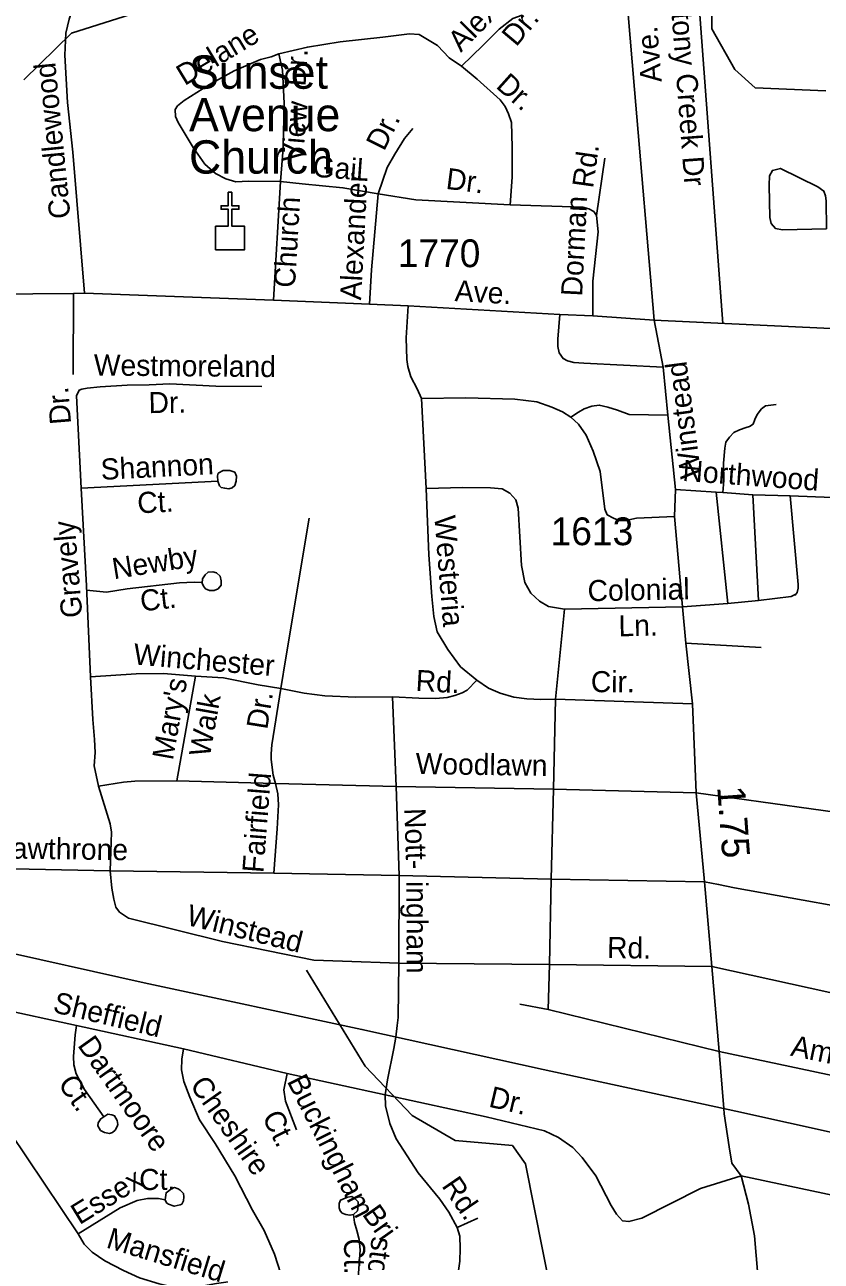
# Model space of a CAD drawing. Extents: x 2220236 to 2384410, y 720751 to 894131.
# Drawn here: x 2337655 to 2341238, y 803394 to 808960 of the extents above; entities that cross this region are included whole.
import ezdxf

# ---------------------------------------------------------------- set-up
doc = ezdxf.new("R2010")
doc.units = 0
for name, color, linetype in [('Exist Cultural Church CELL', 7, 'Continuous'), ('Exist Cultural Church Label', 7, 'Continuous'), ('Exist Hydrographic Creek Single Shore', 7, 'Continuous'), ('Exist Hydrographic Misc Water Feature', 7, 'Continuous'), ('Exist Railroad Mainline', 7, 'Continuous'), ('Exist Road Non-System Type 51', 7, 'Continuous'), ('Exist Road Non-System Type 51 Label', 7, 'Continuous'), ('Exist Road Secondary Mileage Hundredths English Label', 7, 'Continuous'), ('Exist Road Secondary Type 51 Attributed', 7, 'Continuous'), ('Exist Road Secondary Type 51 Label', 7, 'Continuous'), ('Exist Road Secondary Type 51 Number Label', 7, 'Continuous'), ('Exist Road Secondary Type 51 Undivided 4 Lane Attributed', 7, 'Continuous')]:
    doc.layers.add(name, color=color, linetype=linetype)

msp = doc.modelspace()

# ---------------------------------------------------------------- linework, layer by layer
at = {"layer": 'Exist Cultural Church CELL'}
msp.add_lwpolyline([(2338513.7, 808053), (2338570.6, 808053.1), (2338570.6, 808129.3), (2338538.6, 808129.3), (2338538.6, 808145.2), (2338570.6, 808145.2), (2338570.6, 808205.4), (2338586.6, 808205.4), (2338586.6, 808145.2), (2338618.6, 808145.2), (2338618.6, 808129.3), (2338586.6, 808129.3), (2338586.6, 808053.1), (2338644.3, 808053), (2338644.3, 807946.6), (2338513.7, 807946.6)], close=True, dxfattribs=at)
at = {"layer": 'Exist Hydrographic Creek Single Shore'}
for points in [[(2341258.4, 808662.7), (2340941.4, 808676), (2340849.3, 808757.6), (2340746.4, 808940.6), (2340744.3, 809140.6)], [(2342977.4, 800803.4), (2342934.3, 800870.6), (2342890.4, 801101.8), (2342452.4, 801523.7), (2342048.3, 801809.2), (2341973.4, 801832.4), (2341657.4, 801829.3), (2340972.3, 801935.9), (2340821.4, 802034.7), (2340642.4, 802342.5), (2340127.3, 802984.4), (2340058.4, 803158.8), (2340057.4, 803224.5), (2340024.4, 803242.8), (2339908.3, 803832.1), (2339849.2, 803915), (2339591.3, 803937.3), (2339398.3, 804050.9), (2339187.3, 804272), (2338923.2, 804704.3)]]:
    msp.add_lwpolyline(points, dxfattribs=at)
at = {"layer": 'Exist Hydrographic Misc Water Feature'}
msp.add_lwpolyline([(2338601.3, 809348.4), (2338468.2, 809280.7), (2338221.3, 809034.2), (2337865.3, 808921.3), (2337650.2, 808712.3)], dxfattribs=at)
at = {"layer": 'Exist Railroad Mainline'}
msp.add_lwpolyline([(2331380.2, 806148.5), (2332089.7, 805986.2), (2332785.1, 805833.7), (2333023.7, 805785.1), (2333486.9, 805676.6), (2334090.2, 805538), (2335080.6, 805321.9), (2335954.5, 805132.5), (2336758.3, 804964.2), (2337494, 804803.2), (2338191.7, 804647.6), (2339171.9, 804437.5), (2339987.8, 804257.3), (2340853.6, 804069.8), (2341802, 803859.4), (2342517.6, 803703.9), (2343209.2, 803550.3), (2344249.4, 803324.9), (2344734.6, 803222.8), (2345460.4, 803059.6)], dxfattribs=at)
at = {"layer": 'Exist Road Non-System Type 51'}
for p, q in [((2340683, 809126.1), (2340796.2, 807614.3)), ((2340264.3, 808359.3), (2340227.5, 808100.9)), ((2338806, 808253.7), (2338774.6, 807719.6)), ((2337874, 807750.4), (2337872.9, 807384.9)), ((2339439.7, 807277.8), (2339460.4, 806871.6)), ((2338524.3, 806904.9), (2337909, 806873.4)), ((2337909, 806873.4), (2337932.3, 806433.9)), ((2340766.3, 806855.8), (2340582.1, 806867.7)), ((2340766.3, 806855.8), (2340818.2, 806354.7)), ((2340796.3, 806853.6), (2340766.3, 806855.8)), ((2340930.3, 806843.9), (2340796.3, 806853.6)), ((2340930.3, 806843.9), (2340956.1, 806368.3)), ((2341424.4, 806825.8), (2341098.3, 806839.9)), ((2337932.3, 806433.9), (2337951.2, 806024.3)), ((2340082.9, 806329.9), (2340043.6, 805923.5)), ((2340614.5, 806340.2), (2340082.9, 806329.9)), ((2340818.2, 806354.7), (2340614.5, 806340.2)), ((2340956.1, 806368.3), (2340818.2, 806354.7)), ((2340968.5, 806156.5), (2340628.5, 806176.5)), ((2338423.1, 806028), (2338338.6, 805557.2)), ((2339309.9, 805934.5), (2339326.7, 805530.9)), ((2340043.6, 805923.5), (2340034.5, 805519.5)), ((2340658.6, 805903.7), (2340043.6, 805923.5)), ((2338782.7, 805544.5), (2338338.6, 805557.2)), ((2339326.7, 805530.9), (2338782.7, 805544.5)), ((2340034.5, 805519.5), (2339326.7, 805530.9)), ((2339326.7, 805530.9), (2339339.4, 805131.2)), ((2340034.5, 805519.5), (2340023.5, 805113.5)), ((2340676.4, 805503.1), (2340034.5, 805519.5)), ((2341437.5, 805396.4), (2340676.4, 805503.1)), ((2338039.7, 805151.6), (2337483.8, 805162.9)), ((2338775.4, 805140.4), (2338039.7, 805151.6)), ((2339339.4, 805131.2), (2338775.4, 805140.4)), ((2339339.4, 805131.2), (2339337.3, 804735.6)), ((2340023.5, 805113.5), (2339339.4, 805131.2)), ((2340023.5, 805113.5), (2340016.1, 804729.5)), ((2340713.3, 805102.7), (2340023.5, 805113.5)), ((2340016.1, 804729.5), (2339337.3, 804735.6)), ((2340010.6, 804527.6), (2340016.1, 804729.5)), ((2340746, 804720.3), (2340016.1, 804729.5)), ((2341920.1, 804461.7), (2340746, 804720.3)), ((2337888, 804456.1), (2337411.4, 804559.3)), ((2340010.6, 804527.6), (2339882.3, 804551.9)), ((2340779.2, 804338.5), (2340010.6, 804527.6)), ((2337888, 804456.1), (2338369.1, 804349.9)), ((2338369.1, 804349.9), (2338835.1, 804240)), ((2341847.4, 804111.7), (2340779.2, 804338.5)), ((2338835.1, 804240), (2339276.8, 804143.7)), ((2337590.1, 803973.1), (2337895.2, 803518.4)), ((2342518.1, 803429.1), (2340877.9, 803778.4)), ((2339693.5, 803587.7), (2339600.9, 803546.7))]:
    msp.add_line(p, q, dxfattribs=at)
for points in [[(2337908.3, 809094.7), (2337882.6, 809062.4), (2337855.6, 808984.1), (2337840.4, 808921.8), (2337835.6, 808822), (2337848.1, 808610.2), (2337870.8, 808386.4), (2337923.6, 807752.1)], [(2339892.7, 809002.6), (2339850.9, 808988.1), (2339789.5, 808939.4), (2339716.4, 808866.6), (2339619.6, 808773.4)], [(2339619.6, 808773.4), (2339565.2, 808810.8), (2339512.6, 808866), (2339429.9, 808915.1), (2339386, 808918.5), (2339266.1, 808903), (2339074.5, 808882.8), (2338926.8, 808858.9), (2338797.7, 808828.7)], [(2338806, 808253.7), (2338662.1, 808256.1), (2338604.2, 808253.3), (2338560, 808266.7), (2338513.8, 808290.2), (2338465.3, 808331.7), (2338412.4, 808406.9), (2338345, 808520), (2338332.7, 808546), (2338332.4, 808578), (2338342.7, 808594.2), (2338371.8, 808618.2), (2338486.4, 808690.1), (2338597.5, 808751.7), (2338715.6, 808803), (2338763.4, 808815), (2338797.7, 808828.7)], [(2338797.7, 808828.7), (2338814.8, 808755.1), (2338821.6, 808606.2), (2338818.3, 808403.9), (2338806, 808253.7)], [(2339619.6, 808773.4), (2339690.2, 808714.2), (2339793.4, 808621.6), (2339815.7, 808591.7), (2339832.1, 808557.9), (2339844.6, 808520.2), (2339848, 808408.3), (2339847.4, 808274.3), (2339839.3, 808149.2)], [(2339244.6, 808199), (2339285.1, 808316.9), (2339319.3, 808376.8), (2339363.8, 808447), (2339401.1, 808492.9)], [(2341261.7, 808041.3), (2341260.4, 808167.3), (2341258.1, 808189.2), (2341249.8, 808211.3), (2341223.6, 808230.8), (2341054.6, 808312.7), (2341018.7, 808304.3), (2341005.1, 808280.1), (2341003.6, 808238.2), (2341007.4, 808092.3), (2341013.7, 808064.4), (2341032, 808042.7), (2341064, 808037), (2341261.7, 808041.3)], [(2339244.6, 808199), (2339086.7, 808226.2), (2338903.7, 808243.3), (2338806, 808253.7)], [(2339244.6, 808199), (2339214.8, 807856.9), (2339206.7, 807702.7)], [(2339839.3, 808149.2), (2339415.1, 808171.5), (2339244.6, 808199)], [(2340227.5, 808100.9), (2340215.3, 808118.8), (2340193, 808130.5), (2340165.1, 808138.2), (2339839.3, 808149.2)], [(2340227.5, 808100.9), (2340234.4, 808027.7), (2340210.5, 807805.2), (2340210.5, 807649.4)], [(2339380.7, 807694.8), (2339370.3, 807550.9), (2339373.5, 807452.8), (2339377.8, 807420.9), (2339392.5, 807375.1), (2339421.1, 807321.5), (2339439.7, 807277.8)], [(2340526.9, 807418.4), (2340169.6, 807436.5), (2340125.4, 807439.9), (2340097.3, 807447.5), (2340077.3, 807457.3), (2340059, 807483.2), (2340054, 807511.7), (2340054, 807544.2), (2340062.5, 807655.4)], [(2338721.2, 807331.1), (2338515.3, 807332.5), (2338307.1, 807344), (2338215.3, 807339.1), (2338115.3, 807337.8), (2337993.6, 807330.2), (2337935.6, 807323.6), (2337911.6, 807319.3), (2337899.7, 807315.2), (2337888, 807289.1), (2337909, 806873.4)], [(2340112.4, 807193.8), (2340074.1, 807217.3), (2340026, 807238.7), (2339959.6, 807262), (2339859.4, 807274.7), (2339639.5, 807280.2), (2339439.7, 807277.8)], [(2340548.2, 807203), (2340374.1, 807204.9), (2340321.9, 807224.4), (2340277.9, 807237.8), (2340239.7, 807247.4), (2340205.9, 807242.9), (2340172, 807230.5), (2340146.1, 807216.2), (2340112.4, 807193.8)], [(2341036, 807250.4), (2340986.9, 807244.5), (2340969.2, 807230.7), (2340949.5, 807205.2), (2340939.7, 807183.5), (2340931.8, 807161.9), (2340916.1, 807152.1), (2340900.4, 807146.2), (2340870.9, 807136.3), (2340845.3, 807124.5), (2340825.7, 807102.9), (2340809.9, 807081.2), (2340804, 807053.7), (2340798.1, 806986.8), (2340800.1, 806908.1), (2340796.3, 806853.6)], [(2340577.7, 806745.6), (2340407.7, 806739.5), (2340359.9, 806728.9), (2340327.9, 806728.6), (2340303.9, 806738.2), (2340275.6, 806753.9), (2340265.4, 806779.9), (2340243.3, 806949.5), (2340212.3, 807041), (2340181.4, 807112.6), (2340146.7, 807162.2), (2340112.4, 807193.8)], [(2338524.3, 806904.9), (2338522.2, 806928.8), (2338525.9, 806940.8), (2338547.8, 806953.1), (2338577.8, 806953.5), (2338599.9, 806945.8), (2338608, 806927.9), (2338606.3, 806905.8), (2338600.5, 806885.8), (2338588.8, 806875.7), (2338572.7, 806871.5), (2338554.8, 806873.1), (2338538.7, 806877.1), (2338530.6, 806884.9), (2338524.3, 806904.9)], [(2340082.9, 806329.9), (2340010.8, 806340.9), (2339970.4, 806364.5), (2339932.1, 806401.9), (2339905.5, 806449.7), (2339890.6, 806525.5), (2339875.5, 806783.2), (2339864.9, 806821), (2339836.7, 806850.6), (2339802.3, 806870.2), (2339750.3, 806875.5), (2339626.4, 806876.1), (2339460.4, 806871.6)], [(2339688.8, 806009.2), (2339616, 806070.3), (2339559.1, 806147.6), (2339510.2, 806226.8), (2339495.4, 806296.7), (2339486.3, 806386.5), (2339472.4, 806573.8), (2339460.4, 806871.6)], [(2340930.3, 806843.9), (2341098.3, 806839.9), (2341135.2, 806440.5), (2341135.3, 806424.4), (2341129.5, 806404.4), (2341121.8, 806392.3), (2341123.6, 806396.4), (2341103.8, 806385.9), (2340956.1, 806368.3)], [(2338807.5, 805972.5), (2338829.9, 806110.8), (2338934, 806738.5)], [(2338452.5, 806446.2), (2338454.3, 806466.1), (2338466, 806484.4), (2338479.9, 806496.5), (2338501.9, 806496.6), (2338517.8, 806492.9), (2338534.1, 806477.1), (2338538.3, 806457.1), (2338538.5, 806437.1), (2338524.8, 806420.9), (2338506.9, 806412.8), (2338486.9, 806412.6), (2338468.8, 806420.3), (2338458.7, 806432.2), (2338452.5, 806446.2)], [(2338452.8, 806448.6), (2338417.6, 806450.7), (2338351.7, 806447.8), (2338116.1, 806420.9), (2338022.3, 806405.9), (2337932.3, 806414.8)], [(2337951.2, 806024.3), (2338156.9, 806038.7), (2338278.9, 806040.1), (2338423.1, 806028)], [(2337951.2, 806024.3), (2337961.4, 805832.5), (2337968.5, 805742.5), (2337971.3, 805684.6), (2337967.9, 805624.7), (2337987.1, 805532.8)], [(2338423.1, 806028), (2338549.1, 806019.5), (2338705.4, 805989.3), (2338807.5, 805972.5)], [(2339309.9, 805934.5), (2339427.8, 805928), (2339503.9, 805926.9), (2339555.7, 805931.6), (2339589.6, 805940), (2339623.5, 805952.4), (2339645.4, 805964.7), (2339688.8, 806009.2)], [(2340043.6, 805923.5), (2339977.6, 805922.6), (2339913.7, 805925.8), (2339855.5, 805933.2), (2339793.4, 805950.5), (2339741.2, 805973.8), (2339688.8, 806009.2)], [(2338807.5, 805972.5), (2338766.7, 805718.1), (2338763.1, 805678.1), (2338763.3, 805652.1), (2338772.2, 805582.3), (2338782.7, 805544.5)], [(2338807.5, 805972.5), (2338911.8, 805951.9), (2339005.7, 805938.9), (2339143.9, 805932.6), (2339309.9, 805934.5)], [(2338338.6, 805557.2), (2338150.6, 805554.9), (2338098.8, 805550.2), (2337987.1, 805532.8)], [(2338782.7, 805544.5), (2338793.2, 805498.5), (2338795.9, 805448.6), (2338791.1, 805340.5), (2338775.4, 805140.4)], [(2337987.1, 805532.8), (2338039, 805363.4), (2338045.6, 805325.7), (2338044.2, 805279.8), (2338039.7, 805151.6)], [(2339337.3, 804735.6), (2339084.1, 804744.2), (2338956.1, 804748.8), (2338545.2, 804833.9), (2338122.2, 804938.7), (2338081.8, 804966.2), (2338065.5, 804988), (2338055.1, 805023.8), (2338046.6, 805073.6), (2338039.7, 805151.6)], [(2341349.6, 804984.6), (2340848.5, 805075.3), (2340776.6, 805090.7), (2340713.3, 805102.7)], [(2339337.3, 804735.6), (2339334.7, 804492.1), (2339331.1, 804454.7), (2339324, 804403), (2339316, 804352.2), (2339286.6, 804210.9), (2339276.8, 804143.7)], [(2337888, 804456.1), (2337882.5, 804414.1), (2337873.7, 804315.9), (2337876.2, 804278), (2337886.6, 804238.2), (2337923.6, 804166.6), (2338011, 804043.6)], [(2338369.1, 804349.9), (2338361.8, 804303.8), (2338360.3, 804255.7), (2338370.9, 804203.9), (2338397.8, 804132.2), (2338440.9, 804030.9), (2338512.1, 803923.8), (2338600.9, 803779.3), (2338679.3, 803624.2), (2338732.7, 803533.4), (2338779, 803426.4), (2338807.5, 803337.3)], [(2338835.1, 804240), (2338821.2, 804165.3), (2338827.9, 804115.5), (2338877, 803986)], [(2339600.9, 803546.7), (2339563.6, 803614.5), (2339523, 803673.9), (2339425.5, 803792.8), (2339326.7, 803945.9), (2339298.2, 804013.6), (2339278.6, 804093.8), (2339276.8, 804143.7)], [(2340877.9, 803778.4), (2340695.3, 803722.3), (2340431.7, 803588.6), (2340373, 803572.6), (2340344.5, 803576.1), (2340316.9, 803605.5), (2340293.7, 803644.7), (2340224.2, 803778.4), (2340162.4, 803861.7), (2340121, 803906.7), (2340056.8, 803951.3), (2339992.7, 803981.6), (2339730.9, 804043.9), (2339276.8, 804143.7)], [(2338011, 804043.6), (2338028.7, 804055.9), (2338046.8, 804054), (2338058.9, 804048.3), (2338071.1, 804028.4), (2338073.2, 804010.5), (2338071.4, 804000.4), (2338061.7, 803984.2), (2338049.7, 803974.1), (2338035.9, 803969.9), (2338013.7, 803973.6), (2337995.7, 803983.5), (2337983.5, 804003.4), (2337985.3, 804017.3), (2337997, 804035.4), (2338011, 804043.6)], [(2338287.4, 803671.1), (2338293.5, 803657.1), (2338301.6, 803651.2), (2338327.6, 803641.5), (2338353.5, 803648), (2338361.6, 803651.9), (2338369.4, 803666), (2338371.1, 803684.1), (2338369, 803700), (2338354.8, 803713.8), (2338344.8, 803719.8), (2338328.7, 803725.6), (2338316.7, 803721.5), (2338290.9, 803703), (2338287.4, 803671.1)], [(2338287.4, 803671.1), (2338257.3, 803676.7), (2338207.3, 803676.2), (2338161.4, 803667.5), (2338083.8, 803634.6), (2337895.2, 803518.4)], [(2339133.8, 803605.2), (2339151.5, 803621.5), (2339155.5, 803643.5), (2339155.1, 803661.5), (2339140.9, 803675.3), (2339126.9, 803685.1), (2339106.8, 803682.9), (2339075, 803668.6), (2339069.2, 803654.6), (2339069.6, 803634.6), (2339073.8, 803620.6), (2339083.8, 803610.8), (2339099.8, 803604.8), (2339118, 803601.1), (2339133.8, 803605.2)], [(2339133.8, 803605.2), (2339138.8, 803569), (2339149.5, 803533.4), (2339160.1, 803492.4), (2339163.7, 803444.3), (2339154.8, 803319.5)], [(2339600.9, 803546.7), (2339612.8, 803507.1), (2339613.5, 803451.1), (2339612.2, 803395), (2339589.3, 803235.8)], [(2338807.5, 803337.3), (2338745.2, 803328.4), (2338633, 803310.6), (2338517.8, 803293.9), (2338459.8, 803283.4), (2338406, 803278.6), (2338326, 803277.7), (2338260, 803292.8), (2338171.6, 803319.8), (2338099.3, 803352.9), (2338014.7, 803395.8), (2337958.2, 803435.1), (2337921.8, 803470.7), (2337895.2, 803518.4)]]:
    msp.add_lwpolyline(points, dxfattribs=at)
at = {"layer": 'Exist Road Secondary Type 51 Attributed'}
for points in [[(2340486.7, 807629.8), (2340398.6, 808668.7), (2340368.3, 809024.2), (2340367, 809296.1), (2340373.8, 809497)], [(2334052.4, 808325.7), (2334680.2, 808039.3), (2335039.9, 807874.1), (2335149.4, 807832.8), (2335226.7, 807810.5), (2335272.5, 807801.3), (2335294.6, 807796.7), (2335398.9, 807780.9), (2335554.9, 807772.9), (2335720.8, 807758), (2336015.7, 807731.8), (2336292.9, 807722), (2336527.1, 807723.9), (2336710.1, 807732.5), (2337142.8, 807744.4), (2337874, 807750.4), (2337923.6, 807752.1), (2338774.6, 807719.6), (2339206.7, 807702.7), (2339380.7, 807694.8), (2340062.5, 807655.4), (2340210.5, 807649.4), (2340486.7, 807629.8)], [(2340800, 804081.4), (2340779.2, 804338.5), (2340746, 804720.3), (2340713.3, 805102.7), (2340676.4, 805503.1), (2340658.6, 805903.7), (2340628.5, 806176.5), (2340614.5, 806340.2), (2340577.7, 806745.6), (2340582.1, 806867.7), (2340548.2, 807203), (2340526.9, 807418.4), (2340486.7, 807629.8)], [(2340968.7, 803154.7), (2340938.4, 803509.3), (2340911.7, 803651.9), (2340877.9, 803778.4), (2340836.5, 803835.8), (2340823.7, 803909.5), (2340801.9, 804057.3), (2340800, 804081.4)]]:
    msp.add_lwpolyline(points, dxfattribs=at)
at = {"layer": 'Exist Road Secondary Type 51 Undivided 4 Lane Attributed'}
msp.add_lwpolyline([(2340486.7, 807629.8), (2342745, 807523.7), (2342907, 807512.4), (2343149.5, 807491.1), (2343404.6, 807462.1), (2343714.1, 807426.7), (2345129.8, 807232.1), (2345977.7, 807154.8)], dxfattribs=at)

# ---------------------------------------------------------------- texts
at = {"layer": 'Exist Cultural Church Label'}
for s, p in [('Sunset', (2338394.4, 808671.5)), ('Avenue', (2338394.4, 808480.5)), ('Church', (2338394.4, 808289.5))]:
    msp.add_text(s, height=150, dxfattribs=at).set_placement(p)
at = {"layer": 'Exist Road Non-System Type 51 Label'}
for s, rotation, p in [('Alexander', 45.4688, (2339617.2, 808832.7)), ('Stony Creek Dr', 274.276, (2340558.5, 809096.6)), ('Dr.', 50.036, (2339865.9, 808857.1)), ('Delane', 31.0044, (2338374.3, 808683)), ('Dr.', 86.2863, (2338918.1, 808680.4)), ('Candlewood', 95.6355, (2337861.3, 808090.8)), ('Dr.', 318.0979, (2339770.4, 808679)), ('View', 85.3185, (2338905.8, 808337.2)), ('Dr.', 63.435, (2339271.3, 808387.2)), ('Rd.', 81.8952, (2340211.5, 808221)), ('Gail', 355.7739, (2338948, 808275.8)), ('Alexander', 86.9929, (2339168.1, 807718.7)), ('Dr.', 352.7165, (2339546.5, 808221.4)), ('Church', 86.6357, (2338870.5, 807774)), ('Dorman', 87.0276, (2340162.4, 807735.4)), ('Westmoreland', 359.4851, (2337965.6, 807381)), ('Dr.', 94.6652, (2337863.8, 807164.2)), ('Dr.', 0.7444, (2338212.6, 807211.2)), ('Shannon', 2.9306, (2337999.1, 806910.9)), ('Northwood', 355.8488, (2340612, 806906.6)), ('Ct.', 2.9306, (2338163.8, 806760.1)), ('Gravely', 94.7462, (2337914.7, 806294.1)), ('Westeria', 274.6148, (2339497.5, 806747.3)), ('Newby', 9.0856, (2338056.1, 806463.6)), ('Colonial', 1.1102, (2340188.1, 806364.7)), ('Ct.', 6.5135, (2338179.6, 806318.6)), ('Ln.', 1.1102, (2340327, 806206.8)), ('Winchester', 355.2036, (2338141.3, 806080.5)), ('Rd.', 356.8447, (2339412.1, 805961.7)), ('Cir.', 359.7336, (2340201.8, 805955.6)), ("Mary's", 79.825, (2338321.3, 805646.2)), ('Walk', 79.825, (2338487.1, 805660.1)), ('Dr.', 80.8885, (2338745.8, 805784.7)), ('Woodlawn', 359.128, (2339413.2, 805587.4)), ('Fairfield', 85.5131, (2338728.2, 805140.1)), ('Nott- ', 271.8199, (2339362.7, 805432.5)), ('Hawthrone', 359.128, (2337504.7, 805208.3)), ('ingham', 270.0891, (2339372.3, 805105.7)), ('Winstead', 346.085, (2338377.1, 804909.3)), ('Rd.', 359.2779, (2340274.6, 804759)), ('Sheffield', 346.5352, (2337777.4, 804516.3)), ('Dartmoore', 305.4351, (2337889.4, 804366)), ('Amherst', 348.4123, (2341096.6, 804320.3)), ('Ct.', 305.3962, (2337801.4, 804191.9)), ('Cheshire', 305.2602, (2338394.9, 804185.9)), ('Buckingham', 296.7743, (2338833.1, 804205)), ('Dr.', 346.8359, (2339738.3, 804090.7)), ('Ct.', 296.7743, (2338720.9, 804044)), ('Essex', 31.6383, (2337901.1, 803556.2)), ('Ct.', 0.5752, (2338170.2, 803714.4)), ('Rd.', 304.3531, (2339528.2, 803733.7)), ('Bri', 305.364, (2339170.1, 803606)), ('Mansfield', 343.0154, (2338017, 803457.1)), ('Ct.', 270.7369, (2339091, 803496.5)), ('stol', 262.9946, (2339217, 803507.8))]:
    msp.add_text(s, height=95, rotation=rotation, dxfattribs=at).set_placement(p)
at = {"layer": 'Exist Road Secondary Mileage Hundredths English Label'}
msp.add_text('1.75', height=125, rotation=274.2183, dxfattribs=at).set_placement((2340770.2, 805529.1))
at = {"layer": 'Exist Road Secondary Type 51 Label'}
for s, rotation, p in [('Ave.', 94.6838, (2340521.1, 808703.2)), ('Ave.', 356.7441, (2339587.9, 807715.9)), ('Winstead', 97.4306, (2340700, 806924.1))]:
    msp.add_text(s, height=95, rotation=rotation, dxfattribs=at).set_placement(p)
at = {"layer": 'Exist Road Secondary Type 51 Number Label'}
for s, p in [('1770', (2339333, 807868.5)), ('1613', (2340020.8, 806617.2))]:
    msp.add_text(s, height=125, dxfattribs=at).set_placement(p)

doc.saveas('drawing.dxf')
